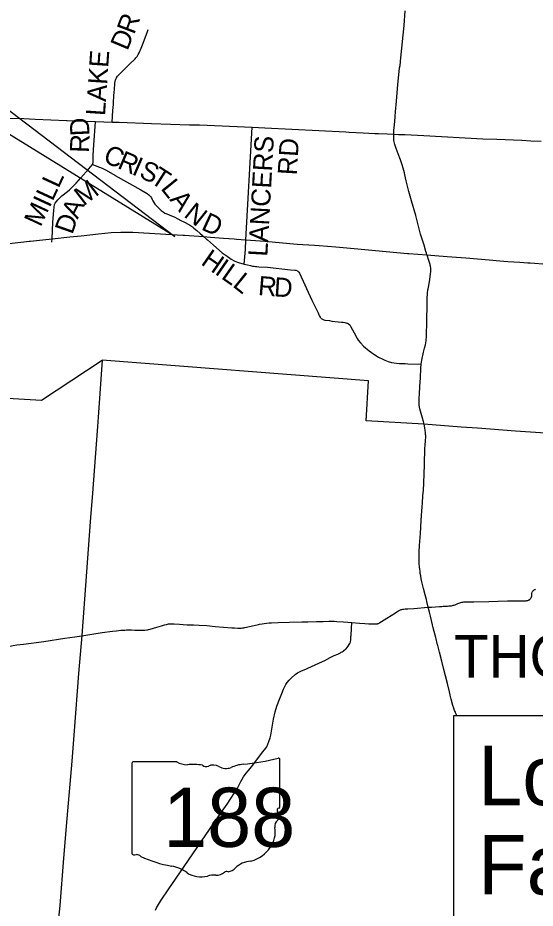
# Model space of a CAD drawing. Extents: x 1761803 to 2441803, y 509895 to 949895.
# Drawn here: x 1974924 to 1999264, y 772284 to 814167 of the extents above; entities that cross this region are included whole.
import ezdxf

# ---------------------------------------------------------------- set-up
doc = ezdxf.new("R2010")
doc.units = 0
for name, color, linetype in [('Default', 7, 'Continuous'), ('GM_X_County', 7, 'Continuous'), ('GM_X_County_Road', 7, 'Continuous'), ('GM_X_Minor_Lake', 7, 'Continuous'), ('GM_X_Minor_River', 7, 'Continuous'), ('GM_X_Minor_River_Text', 7, 'Continuous'), ('GM_X_State_Location', 7, 'Continuous'), ('GM_X_Township_Road', 7, 'Continuous')]:
    doc.layers.add(name, color=color, linetype=linetype)

msp = doc.modelspace()

# ---------------------------------------------------------------- linework, layer by layer
at = {"layer": 'Default'}
msp.add_lwpolyline([(1995413, 766506), (2024789, 766506), (2024789, 781340), (1995413, 781340)], close=True, dxfattribs=at)
at = {"layer": 'GM_X_County'}
for points in [[(1926704, 799049), (1933445, 798603), (1937496, 798356), (1940133, 798233), (1945542, 797971), (1956177, 797424), (1956246, 797400), (1959326, 797192), (1960069, 797146), (1961405, 797089), (1962142, 797048), (1963274, 796972), (1964839, 796877), (1965938, 796805), (1966607, 796763), (1966808, 796758), (1967105, 796727), (1967603, 796692), (1968964, 796601), (1969207, 796585), (1969838, 796543), (1970120, 796524), (1976043, 796175), (1978896, 798059)], [(1999991, 794615), (1998340, 794731), (1996556, 794862), (1995788, 794915), (1994025, 795047), (1991315, 795214), (1991426, 797096), (1978896, 798059), (1978713, 795599), (1978708, 795388), (1978668, 794939), (1978419, 791604), (1978364, 790863), (1978335, 790465), (1977931, 785115), (1977783, 783317), (1977572, 780621), (1977465, 779193), (1977237, 776502), (1977078, 774634), (1976897, 772415), (1976843, 771814)]]:
    msp.add_lwpolyline(points, dxfattribs=at)
at = {"layer": 'GM_X_County_Road'}
for points in [[(1979421, 810096), (1979427, 810170), (1979448, 810518), (1979457, 810654), (1979467, 810812), (1979484, 811054), (1979487, 811088), (1979492, 811125), (1979499, 811160), (1979508, 811202), (1979518, 811233), (1979533, 811276), (1979547, 811309), (1979561, 811337), (1979573, 811357), (1979586, 811376), (1979615, 811417), (1979645, 811453), (1979692, 811504), (1979754, 811567), (1979931, 811741), (1980164, 811968), (1980438, 812237), (1980483, 812290), (1980535, 812349), (1980593, 812445), (1980632, 812517), (1980668, 812593), (1980693, 812657), (1980787, 812903), (1981003, 813481), (1981057, 813623)], [(1979368, 809263), (1979401, 809804), (1979421, 810096)], [(1978442, 807260), (1978468, 807361), (1978475, 807433), (1978473, 807628), (1978474, 807689), (1978491, 807951), (1978575, 809294)], [(1985578, 802585), (1985629, 803261), (1985648, 803731), (1985948, 809016)], [(1976528, 803616), (1976529, 803638), (1976536, 803774), (1976578, 804554), (1976611, 805100), (1976633, 805267), (1976650, 805388), (1976677, 805450), (1976801, 805600), (1977000, 805786), (1977257, 805990), (1977356, 806070), (1977503, 806211), (1977674, 806396), (1977893, 806633), (1978253, 807054), (1978360, 807168), (1978442, 807260)], [(1978442, 807260), (1978895, 807087), (1978987, 807050), (1979080, 807005), (1979494, 806760)], [(1979494, 806760), (1979508, 806751), (1980708, 806081), (1981011, 805902), (1981095, 805836), (1981149, 805784), (1981176, 805745), (1981208, 805692), (1981237, 805623), (1981274, 805558), (1981316, 805485), (1981375, 805404), (1981466, 805303), (1981591, 805181), (1981664, 805106), (1981755, 805034), (1981837, 804980), (1981931, 804939), (1982039, 804899), (1982153, 804855), (1982278, 804804), (1982457, 804710), (1982599, 804638), (1982734, 804565), (1983004, 804422), (1983098, 804367), (1983146, 804333), (1983209, 804279), (1983347, 804161), (1983503, 804023), (1983600, 803937), (1983662, 803877), (1983808, 803752), (1983848, 803719), (1983991, 803601), (1984126, 803476), (1984530, 803115), (1984773, 802952), (1984968, 802810), (1985140, 802717), (1985302, 802662), (1985578, 802585), (1985732, 802546), (1985866, 802511), (1985965, 802490), (1986038, 802478), (1986106, 802468), (1986162, 802463), (1986264, 802453), (1986669, 802438), (1987746, 802305), (1987954, 802293), (1987990, 802293), (1988020, 802289), (1988050, 802278), (1988072, 802268), (1988100, 802250), (1988117, 802234), (1988149, 802199), (1988175, 802151), (1988763, 800892), (1989048, 800284), (1989079, 800188), (1989113, 800130), (1989143, 800081), (1989172, 800047), (1989194, 800018), (1989254, 799985), (1989320, 799962), (1989374, 799949), (1989590, 799922), (1989703, 799905), (1990001, 799872), (1990146, 799858), (1990231, 799846), (1990301, 799835), (1990353, 799823), (1990400, 799810), (1990427, 799801), (1990487, 799776), (1990539, 799725), (1990598, 799634), (1990672, 799491), (1990743, 799353), (1990873, 799115), (1990893, 799084), (1990943, 799007), (1991039, 798886), (1991189, 798715), (1991448, 798502), (1991719, 798319), (1991894, 798210), (1992103, 798104), (1992195, 798061), (1992347, 798007), (1992507, 797960), (1992733, 797929), (1992873, 797910), (1992988, 797900), (1993147, 797904), (1993272, 797887), (1993901, 797881)]]:
    msp.add_lwpolyline(points, dxfattribs=at)
at = {"layer": 'GM_X_Minor_Lake'}
for points in [[(1992734, 810240), (1992809, 811026), (1992836, 811335), (1992887, 811816), (1992905, 811924), (1992939, 812286), (1993092, 813810), (1993154, 814491)], [(1992611, 808689), (1992617, 808887), (1992626, 808989), (1992658, 809297), (1992677, 809532), (1992696, 809748), (1992734, 810240)], [(1993136, 806774), (1993115, 806873), (1993052, 807090), (1993004, 807257), (1992925, 807483), (1992820, 807769), (1992724, 808024), (1992666, 808203), (1992645, 808272), (1992628, 808326), (1992617, 808393), (1992615, 808460), (1992611, 808539), (1992608, 808602), (1992611, 808689)], [(1993450, 805552), (1993326, 805993), (1993194, 806500), (1993136, 806774)], [(1993677, 804741), (1993643, 804869), (1993450, 805552)], [(1994124, 803176), (1994039, 803478), (1993874, 803996), (1993677, 804741)], [(1994146, 803100), (1994124, 803176)], [(1994167, 803025), (1994146, 803100)], [(1994191, 802955), (1994167, 803025)], [(1994353, 802232), (1994354, 802241), (1994353, 802385), (1994335, 802492), (1994326, 802536), (1994320, 802562), (1994248, 802791), (1994191, 802955)], [(1994228, 801424), (1994285, 801745), (1994353, 802232)], [(1993901, 797881), (1993928, 798061), (1994013, 798439), (1994061, 798626), (1994101, 798777), (1994133, 798969), (1994153, 799192), (1994166, 799916), (1994184, 800685), (1994187, 801018), (1994193, 801156), (1994200, 801222)], [(1994200, 801222), (1994217, 801364), (1994228, 801424)], [(1994036, 795046), (1994007, 795175), (1993963, 795341), (1993907, 795553), (1993844, 795767), (1993827, 795856), (1993807, 795966), (1993805, 796024), (1993810, 796269), (1993818, 796462), (1993839, 796820), (1993862, 797229), (1993881, 797668), (1993901, 797881)], [(1994068, 793703), (1994068, 793712), (1994074, 793900), (1994087, 794075), (1994103, 794247), (1994110, 794324), (1994113, 794392), (1994116, 794450), (1994115, 794516), (1994110, 794560), (1994098, 794664), (1994086, 794747), (1994065, 794883), (1994036, 795046)], [(1994059, 793379), (1994068, 793703)], [(1994027, 792399), (1994035, 792602), (1994040, 792731), (1994051, 793118), (1994058, 793344), (1994059, 793379)], [(1994145, 786802), (1994086, 787027), (1994006, 787321), (1993958, 787508), (1993930, 787634), (1993899, 787783), (1993876, 787916), (1993860, 788021), (1993845, 788145), (1993835, 788229), (1993824, 788348), (1993812, 788506), (1993805, 788707), (1993804, 788890), (1993805, 788992), (1993811, 789155), (1993818, 789243), (1993824, 789348), (1993862, 789916), (1993904, 790521), (1993918, 790749), (1993946, 791164), (1993961, 791348), (1993983, 791686), (1994003, 791951), (1994022, 792270), (1994027, 792399)], [(1994867, 786481), (1994929, 786485), (1995041, 786491), (1995146, 786496), (1995202, 786500), (1995272, 786506), (1995333, 786514), (1995374, 786521), (1995412, 786531), (1995459, 786544), (1995503, 786561), (1995560, 786586), (1995628, 786617), (1995671, 786634), (1995716, 786652), (1995758, 786665), (1995805, 786677), (1995858, 786687), (1995913, 786694), (1995991, 786700), (1996045, 786701), (1996373, 786703), (1997081, 786717), (1997965, 786739), (1998479, 786749), (1998802, 786748), (1998842, 786750), (1998873, 786753), (1998899, 786757), (1998925, 786762), (1998949, 786771), (1998972, 786782), (1998993, 786796), (1999014, 786814), (1999040, 786839), (1999058, 786861), (1999075, 786889), (1999090, 786932), (1999098, 786980), (1999108, 787073), (1999111, 787094), (1999126, 787145), (1999141, 787176), (1999152, 787194), (1999163, 787208), (1999176, 787222), (1999190, 787235), (1999205, 787248), (1999223, 787260), (1999242, 787270), (1999261, 787279), (1999286, 787290)], [(1994232, 786440), (1994168, 786716), (1994145, 786802)], [(1991493, 785664), (1991594, 785660), (1991714, 785660), (1991764, 785661), (1991796, 785663), (1991823, 785666), (1991847, 785668), (1991864, 785672), (1991888, 785679), (1991920, 785693), (1991962, 785717), (1992041, 785766), (1992282, 785922), (1992685, 786180), (1992756, 786226), (1992800, 786254), (1992835, 786275), (1992866, 786292), (1992901, 786310), (1992902, 786310)], [(1992902, 786310), (1992931, 786323), (1992958, 786331), (1992992, 786341), (1993031, 786350), (1993076, 786357), (1993149, 786365), (1993280, 786371), (1993551, 786389), (1994232, 786440)], [(1994232, 786440), (1994390, 786449), (1994758, 786474), (1994867, 786481)], [(1994331, 786028), (1994285, 786210), (1994232, 786440)], [(1986287, 785640), (1986417, 785668), (1986508, 785683), (1986629, 785699), (1986745, 785709), (1986861, 785714), (1987178, 785724)], [(1987178, 785724), (1987708, 785739), (1988284, 785752), (1988573, 785757), (1988974, 785769), (1989075, 785773), (1989240, 785775)], [(1989240, 785775), (1989290, 785776), (1989551, 785781), (1989675, 785783), (1989730, 785783), (1989803, 785782), (1989935, 785776), (1990244, 785754), (1990442, 785738)], [(1990442, 785738), (1990445, 785738), (1990640, 785724), (1991000, 785699), (1991246, 785680), (1991439, 785666), (1991493, 785664)], [(1994682, 784641), (1994673, 784677), (1994584, 785024), (1994486, 785413), (1994384, 785815), (1994331, 786028)], [(1977937, 785097), (1978411, 785169), (1978900, 785246), (1979380, 785312), (1979559, 785337), (1979665, 785348), (1979770, 785356), (1979881, 785365), (1979965, 785369), (1980035, 785373), (1980149, 785374), (1980268, 785374), (1980427, 785369), (1980554, 785365), (1980672, 785363), (1980760, 785363), (1980843, 785364), (1980907, 785367), (1980986, 785375), (1981027, 785380), (1981076, 785390), (1981152, 785409), (1981459, 785499), (1981687, 785570), (1981822, 785608), (1981913, 785632), (1981963, 785644), (1982017, 785654), (1982069, 785661), (1982126, 785663), (1982194, 785663), (1982283, 785661), (1982526, 785643), (1982701, 785629), (1982886, 785620), (1983189, 785611), (1983462, 785599), (1983819, 785575), (1983939, 785563), (1984210, 785539), (1984985, 785478), (1985117, 785468), (1985279, 785459), (1985371, 785458), (1985431, 785460), (1985491, 785466), (1985551, 785474), (1985599, 785483), (1986040, 785584), (1986249, 785632), (1986287, 785640)], [(1990601, 785115), (1990617, 785435), (1990640, 785724)], [(1972512, 784279), (1972512, 784279), (1972720, 784293), (1972849, 784312), (1973446, 784395), (1973758, 784442), (1973954, 784480), (1974475, 784598), (1974709, 784642), (1974871, 784670), (1975195, 784710), (1976154, 784835), (1977143, 784979), (1977608, 785051), (1977937, 785097)], [(1990357, 784483), (1990365, 784489), (1990412, 784542), (1990465, 784615), (1990512, 784688), (1990544, 784740), (1990573, 784798), (1990587, 784928), (1990598, 785064), (1990601, 785115)], [(1990229, 784382), (1990241, 784391), (1990357, 784483)], [(1995264, 782328), (1995229, 782467), (1995132, 782857), (1995043, 783207), (1994965, 783513), (1994868, 783901), (1994761, 784327), (1994682, 784641)], [(1989360, 783941), (1989612, 784073), (1989814, 784172), (1989974, 784239), (1990103, 784303), (1990139, 784323)], [(1990139, 784323), (1990181, 784346), (1990229, 784382)], [(1988574, 783573), (1988746, 783649), (1989265, 783892), (1989360, 783941)], [(1981409, 772193), (1981447, 772299), (1981629, 772619), (1982056, 773242), (1982165, 773400), (1984354, 776575), (1984774, 777185), (1985259, 777927), (1985416, 778237), (1985540, 778458), (1985664, 778635), (1985773, 778761), (1985920, 778931), (1986164, 779260), (1986433, 779617), (1986523, 779731), (1986643, 779881), (1986736, 780120), (1986798, 780293), (1986828, 780416), (1986878, 780705), (1986956, 781171), (1987038, 781528), (1987111, 781784), (1987253, 782145), (1987342, 782380), (1987421, 782580), (1987539, 782803), (1987590, 782896), (1987683, 783017), (1987787, 783111), (1987979, 783283), (1988086, 783353), (1988241, 783429), (1988504, 783542), (1988574, 783573)], [(1995582, 781341), (1995577, 781352), (1995538, 781435), (1995510, 781499), (1995474, 781587), (1995435, 781697), (1995397, 781820), (1995318, 782114), (1995269, 782311), (1995264, 782328)]]:
    msp.add_lwpolyline(points, dxfattribs=at)
at = {"layer": 'GM_X_Minor_River'}
for points in [[(1975802, 803697), (1976536, 803774), (1977372, 803860)], [(1977372, 803860), (1977906, 803916), (1978725, 804002), (1979322, 804073), (1979774, 804083), (1980339, 804077), (1982147, 803981), (1982686, 803950), (1982771, 803944)], [(1982771, 803944), (1983662, 803877), (1983995, 803856), (1984600, 803808)], [(1984600, 803808), (1985095, 803768), (1985206, 803760)], [(1985206, 803760), (1985648, 803731), (1986328, 803677)], [(1974514, 803558), (1975208, 803633), (1975463, 803661), (1975519, 803667)], [(1975519, 803667), (1975802, 803697)], [(1975519, 803667), (1975802, 803697)], [(1975519, 803667), (1975802, 803697)], [(1986328, 803677), (1986545, 803659), (1988067, 803525), (1988885, 803468), (1989101, 803451)], [(1989101, 803451), (1989886, 803391), (1990755, 803313)], [(1990755, 803313), (1993260, 803088), (1993313, 803084), (1993740, 803054)], [(1993740, 803054), (1994167, 803025)], [(1994167, 803025), (1994732, 802974)], [(1994732, 802974), (1994937, 802956), (1995118, 802938), (1996000, 802875), (1997100, 802778), (1997602, 802737)], [(1997602, 802737), (1997972, 802708), (1998544, 802668)], [(1998544, 802668), (1998920, 802643), (1999027, 802634), (2000623, 802514), (2001609, 802440)]]:
    msp.add_lwpolyline(points, dxfattribs=at)
at = {"layer": 'GM_X_Minor_River_Text'}
for points in [[(1974280, 809448), (1975207, 809425), (1975748, 809402)], [(1975748, 809402), (1977216, 809342)], [(1977216, 809342), (1977251, 809341), (1978575, 809294), (1979368, 809263), (1979686, 809252), (1981219, 809192), (1983008, 809140), (1983474, 809129), (1985948, 809016), (1986539, 808992), (1990352, 808802), (1990516, 808794)], [(1990516, 808794), (1991173, 808761), (1991437, 808745), (1991723, 808732), (1991899, 808723), (1992294, 808704), (1992611, 808689), (1992826, 808685), (1993131, 808671), (1994027, 808625)], [(1994027, 808625), (1996808, 808480), (1997460, 808459), (1998642, 808407), (1999061, 808384), (1999538, 808359)]]:
    msp.add_lwpolyline(points, dxfattribs=at)
at = {"layer": 'GM_X_State_Location'}
msp.add_lwpolyline([(1982314, 803873), (1966404, 813677), (1969413, 813677)], close=True, dxfattribs=at)
at = {"layer": 'GM_X_Township_Road'}
for p, q in [((1980295, 779097), (1980295, 774870)), ((1982402, 779170), (1980364, 779170)), ((1987256, 777063), (1987256, 779274)), ((1987255, 777064), (1987256, 777063))]:
    msp.add_line(p, q, dxfattribs=at)
for centre, major_axis, start_param, end_param in [((1980375, 779106), (80.6, 0), 1.712693, 3.28349), ((1982888, 779660), (782, 0), 4.042523, 4.731795), ((1983147, 776797), (2808, 0), 1.404758, 1.657858), ((1984116, 778639), (469, 0), 0.950623, 2.079405), ((1985718, 777879), (1485, 0), 1.699011, 2.107814), ((1984776, 784932), (7382, 0), 4.814394, 5.042369), ((1987179, 779284), (77.5, 0), 6.141152, 7.989035), ((1983784, 779128), (226, 0), 3.836095, 5.185415), ((1984721, 779309), (564, 0), 4.081561, 5.145723), ((1987238, 776901), (120, 0), 1.883978, 3.671073), ((1987173, 777055), (82.9, 0), 5.05454, 6.418171), ((1986475, 776622), (720, 0), 5.934695, 6.695948), ((1987534, 776138), (524, 0), 2.387724, 3.262537), ((1985190, 775857), (1846, 0), 5.101752, 6.440018), ((1980376, 774861), (81.4, 0), 3.00124, 4.508301), ((1980388, 775294), (621, 0), 4.665946, 4.897461), ((1980515, 774627), (224, 0), 0.519207, 1.627899), ((1983341, 778424), (5331, 0), 4.195997, 4.488961), ((1985968, 773684), (1011, 0), 1.647645, 2.488434), ((1981752, 772972), (1668, 0), 0.823519, 1.323587), ((1984755, 773880), (159, 0), 1.147584, 2.315152), ((1984687, 774461), (597, 0), 4.937069, 5.64225), ((1983556, 774606), (1058, 0), 4.026481, 4.996735), ((1984167, 773144), (870, 0), 1.495662, 1.94098), ((1984245, 774289), (564, 0), 4.691044, 5.507374)]:
    msp.add_ellipse(centre, major_axis=major_axis, ratio=0.8, start_param=start_param, end_param=end_param, dxfattribs=at)

# ---------------------------------------------------------------- texts
at = {"layer": 'GM_X_County_Road'}
for s, height, rotation, p in [('R', 900, 69.1691, (1980395, 813346)), ('D', 900, 67.2238, (1980076, 812586)), ('LAKE', 900, 86.1689, (1979024, 809536)), ('D', 900, 92.5555, (1978298, 808624)), ('R', 900, 87.9191, (1978271, 807807)), ('LANCERS', 900, 86.8369, (1986660, 802920)), ('RD', 900, 86.5467, (1988045, 806747)), ('C', 900, 336.6881, (1978887, 807407)), ('R', 900, 336.6951, (1979566, 807114)), ('I', 900, 336.6532, (1980245, 806822)), ('S', 900, 336.0215, (1980582, 806677)), ('T', 900, 327.3146, (1981105, 806447)), ('MILL', 900, 65.1834, (1975998, 804294)), ('M', 900, 37.5059, (1978020, 805290)), ('L', 900, 308.8832, (1981615, 806134)), ('A', 900, 309.0949, (1982039, 805608)), ('A', 900, 63.7562, (1977739, 804663)), ('N', 900, 321.533, (1982690, 804843)), ('D', 900, 335.1387, (1983508, 804228)), ('D', 900, 70.6996, (1977488, 803942)), ('H', 900, 325.3317, (1983495, 802593)), ('I', 900, 325.3223, (1984147, 802143)), ('L', 900, 324.9405, (1984449, 801934)), ('L', 900, 321.223, (1984988, 801556)), ('R', 900, 355.3143, (1986205, 801131)), ('D', 900, 356.1754, (1986956, 801069)), ('THORNVILLE', 2000, 0, (1995440, 783132))]:
    msp.add_text(s, height=height, rotation=rotation, dxfattribs=at).set_placement(p)
at = {"layer": 'GM_X_State_Location'}
for s, p in [('Location 3:', (1996576, 777130)), ('Fai-664-10.813', (1996576, 772930))]:
    msp.add_text(s, height=2800, dxfattribs=at).set_placement(p)
at = {"layer": 'GM_X_Township_Road'}
msp.add_text('188', height=2784.4, dxfattribs=at).set_placement((1981763, 775168))

doc.saveas('drawing.dxf')
